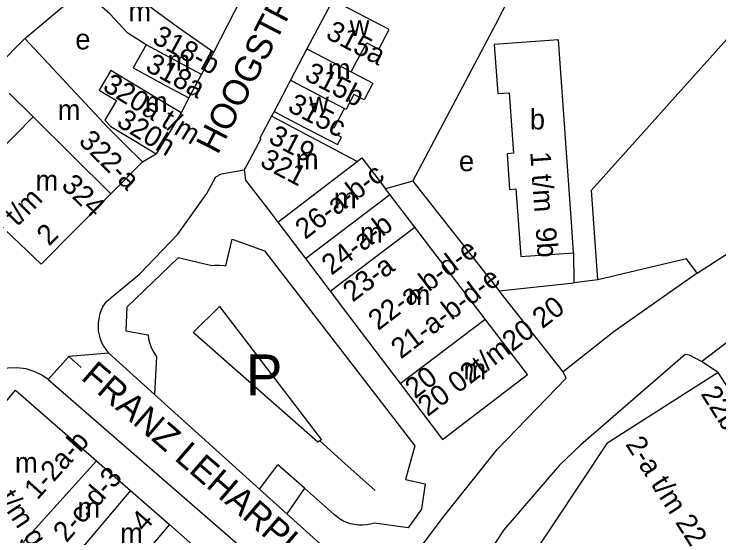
# Model space of a CAD drawing. Extents: x 159045 to 160918, y 380454 to 382516.
# Drawn here: x 160150.7 to 160288.7, y 381583.2 to 381685.3 of the extents above; entities that cross this region are included whole.
import ezdxf

# ---------------------------------------------------------------- set-up
doc = ezdxf.new("R2010")
doc.units = 0
for name, color, linetype in [('BLT_Basislijn', 7, 'Continuous'), ('BLT_Bebouwing', 7, 'Continuous'), ('BLT_Centroide', 7, 'Continuous'), ('BLT_Huisnummer', 7, 'Continuous'), ('BLT_Huisnummer_reeks', 7, 'Continuous'), ('BLT_Onderverdeling_panden', 7, 'Continuous'), ('BLT_Straatnaam', 7, 'Continuous'), ('BLT_Tekst_parkeren', 7, 'Continuous'), ('BLT_Vlakafsluiter', 7, 'Continuous')]:
    doc.layers.add(name, color=color, linetype=linetype)

msp = doc.modelspace()

# ---------------------------------------------------------------- linework, layer by layer
at = {"layer": 'BLT_Basislijn'}
for p, q in [((160189.81, 381677.91), (160198.7, 381695.25)), ((160244.99, 381683.37), (160250.39, 381693.91)), ((160152.83, 381680.58), (160164.15, 381690.11)), ((160293.81, 381684.43), (160263.72, 381650.86)), ((160242.75, 381679.04), (160244.99, 381683.37)), ((160228.74, 381652.63), (160242.75, 381679.04)), ((160184.89, 381668.96), (160183.45, 381666)), ((160201.63, 381666.25), (160201.12, 381665.35)), ((160284.39, 381634.64), (160330.06, 381664.1)), ((160175.85, 381656.42), (160178.53, 381657.98)), ((160228.74, 381652.63), (160223.42, 381651.14)), ((160228.74, 381652.63), (160245.63, 381631.2)), ((160264.97, 381633.31), (160263.72, 381650.86)), ((160260.24, 381638.64), (160260.27, 381632.72)), ((160245.63, 381631.2), (160260.27, 381632.72)), ((160258.2, 381615.36), (160245.63, 381631.2)), ((160185.74, 381623.03), (160190.94, 381628.13)), ((160285.28, 381617.34), (160291, 381621.7)), ((160169.23, 381618.95), (160178.2, 381610.88)), ((160161.41, 381618.36), (160163.86, 381616.19)), ((160178.6, 381618.33), (160178.2, 381610.88)), ((160288.53, 381615.2), (160285.28, 381617.34)), ((160157.41, 381613.8), (160206.67, 381571.07)), ((160178.2, 381610.88), (160198.77, 381592.36)), ((160210.53, 381601.8), (160215.48, 381597.39)), ((160198.77, 381592.36), (160202.35, 381597.14)), ((160207.56, 381592.53), (160202.35, 381597.14)), ((160215.48, 381597.39), (160221.42, 381592.08)), ((160198.77, 381592.36), (160204.13, 381587.53)), ((160207.56, 381592.53), (160204.13, 381587.53)), ((160213.44, 381587.32), (160207.56, 381592.53)), ((160204.13, 381587.53), (160211.24, 381581.13))]:
    msp.add_line(p, q, dxfattribs=at)
for points in [[(160170.05, 381630.16), (160175.28, 381634.44), (160182.76, 381642.3), (160188.42, 381650.25), (160190.23, 381653.49), (160191.28, 381654.1), (160195.78, 381654.88)], [(160192.13, 381636.1), (160193.42, 381641.26), (160199.71, 381639.03), (160229.16, 381600.83), (160227.33, 381594.23), (160231.19, 381593.41), (160230.48, 381588.44), (160227.84, 381584.78), (160221.25, 381585.73)], [(160189.17, 381636.14), (160182.86, 381637.61), (160172.8, 381627.96), (160172.6, 381623.38), (160176.94, 381622.59)], [(160284.39, 381634.64), (160282.35, 381637.42), (160264.97, 381633.31)], [(160189.17, 381636.14), (160190.03, 381636.23), (160190.9, 381636.23), (160191.76, 381636.16), (160192.13, 381636.1)], [(160284.39, 381634.64), (160268.14, 381623.2), (160258.2, 381615.36)], [(160264.97, 381633.31), (160260.27, 381632.72)], [(160168.04, 381627.96), (160168.82, 381629.12), (160170.05, 381630.16)], [(160168.04, 381627.96), (160167.71, 381627.24), (160167.45, 381626.49), (160167.27, 381625.71), (160167.16, 381624.92), (160167.14, 381624.13), (160167.2, 381623.34), (160167.34, 381622.56), (160167.55, 381621.79), (160167.84, 381621.05), (160168.2, 381620.35), (160168.64, 381619.68), (160169.13, 381619.06), (160169.23, 381618.95)], [(160190.94, 381628.13), (160210.88, 381602.05), (160210.53, 381601.8)], [(160210.53, 381601.8), (160210.17, 381601.54), (160185.74, 381623.03)], [(160176.94, 381622.59), (160177.04, 381621.8), (160177.21, 381621.04), (160177.47, 381620.29), (160177.79, 381619.57), (160178.19, 381618.89), (160178.6, 381618.33)], [(160285.28, 381617.34), (160282.9, 381618.6), (160282.08, 381618.72), (160261.63, 381601.05), (160257.49, 381597.07), (160246.6, 381584.4), (160238.67, 381572.39)], [(160157.41, 381613.8), (160156.17, 381614.66), (160154.62, 381615.42), (160153.06, 381615.89), (160151.26, 381616.13), (160149.47, 381616.06), (160147.8, 381615.72), (160146.17, 381615.11), (160144.91, 381614.4), (160105.09, 381587.84), (160101.3, 381580.69)], [(160230.39, 381581.13), (160234.93, 381587.22), (160245.25, 381600.16), (160258.77, 381614.09), (160258.2, 381615.36)], [(160221.25, 381585.73), (160220.48, 381585.51), (160219.7, 381585.37), (160218.91, 381585.31), (160218.12, 381585.33), (160217.33, 381585.43), (160216.56, 381585.61), (160215.81, 381585.86), (160215.08, 381586.19), (160214.4, 381586.59), (160213.76, 381587.05), (160213.44, 381587.32)]]:
    msp.add_lwpolyline(points, dxfattribs=at)
at = {"layer": 'BLT_Bebouwing'}
for p, q in [((160213.13, 381688.08), (160207.99, 381678.54)), ((160152.83, 381680.58), (160145.95, 381673.63)), ((160152.83, 381680.58), (160168.27, 381663.97)), ((160207.99, 381678.54), (160204.82, 381672.38)), ((160187.42, 381673.5), (160189.81, 381677.91)), ((160184.89, 381668.96), (160187.42, 381673.5)), ((160204.82, 381672.38), (160201.63, 381666.25)), ((160183.45, 381666), (160181.06, 381662.09)), ((160215.36, 381666.89), (160215.69, 381666.72)), ((160140.48, 381651.11), (160154.45, 381665.22)), ((160181.06, 381662.09), (160178.53, 381657.98)), ((160175.85, 381656.42), (160169.66, 381650.16)), ((160224.25, 381650.05), (160223.42, 381651.14)), ((160229.13, 381643.67), (160224.25, 381650.05)), ((160202.35, 381644.6), (160207.73, 381637.52)), ((160232.69, 381639.03), (160229.13, 381643.67)), ((160242.93, 381625.65), (160232.69, 381639.03)), ((160207.73, 381637.52), (160212.58, 381631.12)), ((160212.58, 381631.12), (160216.17, 381626.37)), ((160216.17, 381626.37), (160226.29, 381613.03)), ((160288.53, 381615.2), (160279.51, 381609.45)), ((160297.45, 381601.23), (160288.53, 381615.2)), ((160279.51, 381609.45), (160266.76, 381601.31)), ((160166.85, 381597.9), (160173.49, 381592.11)), ((160173.49, 381592.11), (160181.13, 381585.43)), ((160181.13, 381585.43), (160190.08, 381577.61))]:
    msp.add_line(p, q, dxfattribs=at)
for points in [[(160166.54, 381694.78), (160182.89, 381682.72), (160189.81, 381677.91)], [(160176.56, 381679.33), (160172.98, 381681.62), (160169.47, 381685.4), (160164.15, 381690.11)], [(160216.67, 381674.01), (160217.67, 381675.92), (160219.74, 381679.69), (160222.1, 381678.46), (160224.13, 381682.35), (160213.13, 381688.08)], [(160260.24, 381638.64), (160259.88, 381643.63), (160257.26, 381680.28), (160244.69, 381679.38)], [(160176.56, 381679.33), (160174.05, 381674.82), (160180.48, 381671.33), (160184.89, 381668.96)], [(160244.69, 381679.38), (160245.38, 381669.78), (160247.63, 381669.94), (160248.48, 381658.09), (160247.2, 381658), (160247.34, 381656.01), (160247.69, 381651.02), (160248.93, 381651.11), (160249.87, 381637.9), (160260.24, 381638.64)], [(160183.45, 381666), (160179.17, 381668.58), (160169.67, 381674.31), (160167.35, 381670.47), (160170.79, 381668.4)], [(160216.67, 381674.01), (160220.93, 381671.79), (160219.23, 381668.54), (160217.19, 381669.6), (160215.69, 381666.72)], [(160149.78, 381669.84), (160154.45, 381665.22)], [(160170.79, 381668.4), (160168.48, 381664.55), (160169.66, 381663.34), (160174.25, 381660.57), (160178.53, 381657.98)], [(160201.63, 381666.25), (160206.07, 381663.94), (160214.02, 381659.8), (160214.77, 381661.24), (160212.69, 381662.32), (160213.14, 381663.19), (160213.37, 381663.07), (160215.36, 381666.89)], [(160201.12, 381665.35), (160198.79, 381661.03), (160198.98, 381660.93), (160196.27, 381655.79), (160195.78, 381654.88)], [(160217.87, 381656.5), (160205.54, 381663.01), (160201.12, 381665.35)], [(160168.27, 381663.97), (160168.88, 381663.31), (160172.29, 381659.93), (160175.85, 381656.42)], [(160217.87, 381656.5), (160218.75, 381657.18), (160221.13, 381654.12), (160223.42, 381651.14)], [(160195.78, 381654.88), (160196, 381652.85), (160200.96, 381646.43), (160202.35, 381644.6)], [(160169.66, 381650.16), (160156.01, 381636.38), (160140.48, 381651.11)], [(160226.29, 381613.03), (160234.6, 381602.06), (160251.23, 381614.81), (160242.93, 381625.65)], [(160135.12, 381602.13), (160134.89, 381602.48), (160144.17, 381608.41), (160146.51, 381606.41), (160151, 381611.74), (160166.85, 381597.9)], [(160266.76, 381601.31), (160251.3, 381578.02), (160251.78, 381577.7), (160249.29, 381573.93), (160250.13, 381573.38)]]:
    msp.add_lwpolyline(points, dxfattribs=at)
at = {"layer": 'BLT_Onderverdeling_panden'}
for p, q in [((160187.42, 381673.5), (160176.56, 381679.33)), ((160207.99, 381678.54), (160216.67, 381674.01)), ((160204.82, 381672.38), (160215.36, 381666.89)), ((160154.45, 381665.22), (160162.05, 381657.69)), ((160162.05, 381657.69), (160169.66, 381650.16)), ((160202.35, 381644.6), (160217.87, 381656.5)), ((160207.73, 381637.52), (160224.25, 381650.05)), ((160212.58, 381631.12), (160229.13, 381643.67)), ((160226.29, 381613.03), (160242.93, 381625.65)), ((160173.49, 381592.11), (160161.85, 381578.33)), ((160181.13, 381585.43), (160171.36, 381573.99))]:
    msp.add_line(p, q, dxfattribs=at)
msp.add_lwpolyline([(160166.85, 381597.9), (160152.54, 381582.09), (160152.76, 381581.67)], dxfattribs=at)
at = {"layer": 'BLT_Vlakafsluiter'}
for p, q in [((160169.23, 381618.95), (160161.41, 381618.36)), ((160161.41, 381618.36), (160157.41, 381613.8))]:
    msp.add_line(p, q, dxfattribs=at)

# ---------------------------------------------------------------- texts
at = {"layer": 'BLT_Centroide'}
for s, p in [('m', (160173.08, 381683.92)), ('w', (160216.4, 381681.06)), ('e', (160162.7, 381678.43)), ('m', (160180.75, 381674.25)), ('m', (160212.14, 381672.62)), ('m', (160176.32, 381666.16)), ('w', (160208.45, 381666.09)), ('m', (160159.25, 381664.6)), ('b', (160251.67, 381662.76)), ('m', (160205.87, 381654.97)), ('e', (160237.79, 381654.59)), ('m', (160154.91, 381650.81)), ('m', (160213.31, 381647.34)), ('m', (160218.41, 381640.59)), ('m', (160227.75, 381628.39)), ('m', (160238.68, 381613.84)), ('m', (160150.88, 381595.58)), ('m', (160163.11, 381586.78)), ('m', (160171.48, 381581.78))]:
    msp.add_text(s, height=4, dxfattribs=at).set_placement(p)
at = {"layer": 'BLT_Huisnummer'}
for s, rotation, p in [('315a', 332.474, (160211.5, 381680.73)), ('318a', 331.728, (160176.19, 381674.38)), ('315b', 332.4715, (160207.33, 381672.58)), ('315c', 332.4715, (160204.03, 381666.47)), ('4', 48.8589, (160176.26, 381583.8))]:
    msp.add_text(s, height=4, rotation=rotation, dxfattribs=at).set_placement(p)
at = {"layer": 'BLT_Huisnummer_reeks'}
for s, rotation, p in [('318-b', 331.7238, (160177.53, 381679.83)), ('320a t/m', 328.4455, (160167.83, 381670.57)), ('320h', 328.4455, (160170.53, 381663.63)), ('319', 332.1358, (160200.27, 381660.31)), ('322-a', 315.2897, (160163.16, 381660.24)), ('321', 332.1358, (160198.61, 381655.7)), ('1 t/m  9b', 274.0801, (160251.74, 381658.33)), ('26-a-b-c', 37.4758, (160207.69, 381641.11)), ('324', 315.2916, (160159.77, 381651.6)), ('t/m', 45.2924, (160151.32, 381643.63)), ('24-a-b', 37.1688, (160212.84, 381634.12)), ('2', 45.2924, (160157.56, 381639.8)), ('22-a-b-d-e', 37.4727, (160221.98, 381623.28)), ('23-a', 37.1688, (160216.99, 381628.85)), ('21-a-b-d-e', 37.4732, (160226.43, 381617.72)), ('20 02t/m20 20', 37.4716, (160231.68, 381606.46)), ('20', 37.4716, (160229.19, 381609.93)), ('22b', 302.5392, (160285.01, 381611.01)), ('323-a t/m g', 303.4131, (160139.13, 381603.26)), ('1-2a-b', 47.8499, (160155.26, 381590.11)), ('2-a t/m 22', 302.5392, (160270.29, 381601.16)), ('2-c-d-3', 48.9641, (160160.98, 381581.76))]:
    msp.add_text(s, height=4, rotation=rotation, dxfattribs=at).set_placement(p)
at = {"layer": 'BLT_Straatnaam'}
for s, height, rotation, p in [('HOOGSTRAAT', 5, 62.7544, (160190.57, 381657.66)), ('FRANZ LEHARPLEIN', 4.9999, 319.259, (160163.61, 381613.98))]:
    msp.add_text(s, height=height, rotation=rotation, dxfattribs=at).set_placement(p)
at = {"layer": 'BLT_Tekst_parkeren'}
msp.add_text('P', height=8, dxfattribs=at).set_placement((160196.11, 381610.73))

doc.saveas('drawing.dxf')
